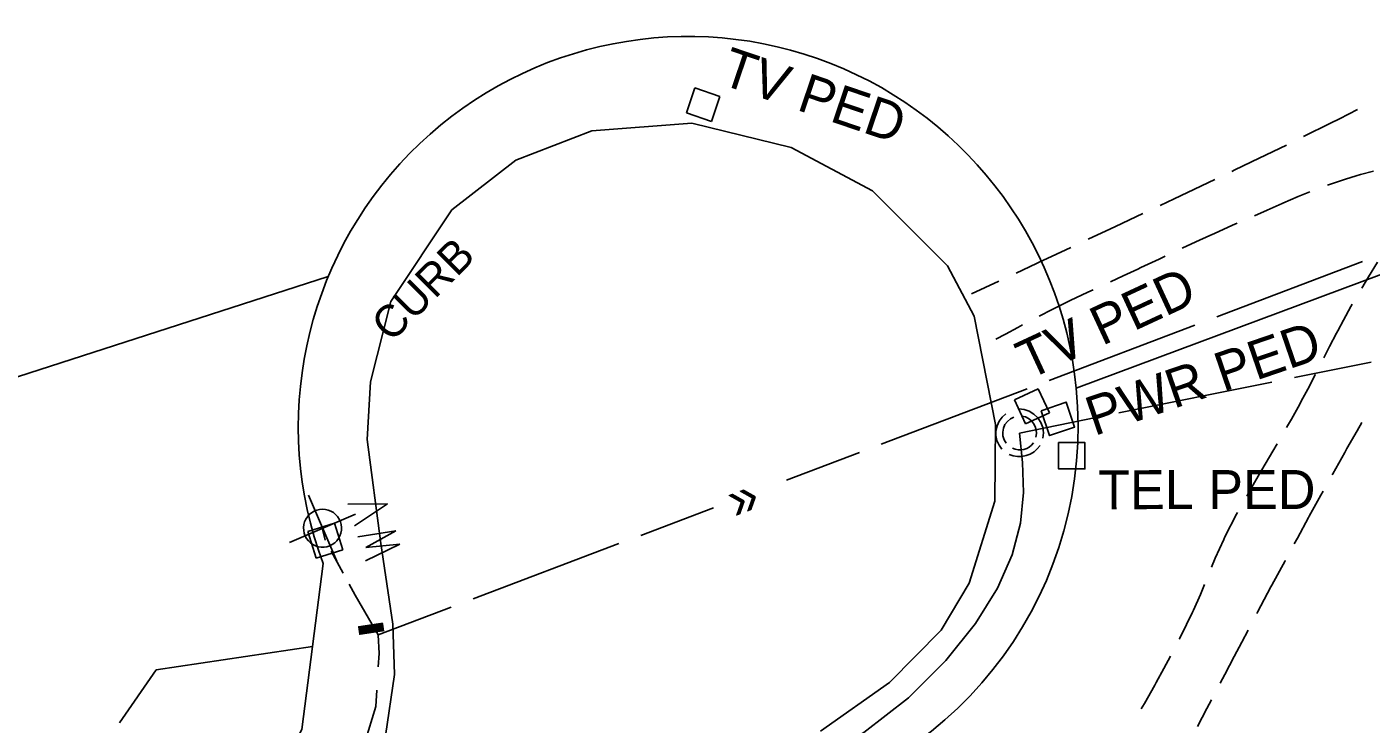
# Model space of a CAD drawing. Extents: x 2443269 to 2494951, y 591171 to 622130.
# Drawn here: x 2461029.8 to 2461202.2, y 602750.4 to 602839.8 of the extents above; entities that cross this region are included whole.
import ezdxf

# ---------------------------------------------------------------- set-up
doc = ezdxf.new("R2010")
doc.units = 0
for name, color, linetype in [('SURVEY - CENTERLINE - Existing Roads', 7, 'Continuous'), ('SURVEY - PROPERTY - Property Lines', 7, 'Continuous'), ('SURVEY - PROPERTY - ROW Lines', 7, 'Continuous'), ('SURVEY - PROPERTY - ROW Lines Text', 7, 'Continuous'), ('SURVEY - TRANSPORTATION - Features', 7, 'Continuous'), ('SURVEY - TRANSPORTATION - Features Text', 7, 'Continuous'), ('SURVEY - TRANSPORTATION - Roads', 7, 'Continuous'), ('SURVEY - UTILITIES - Cable (Underground) with Text', 7, 'Continuous'), ('SURVEY - UTILITIES - Electric (Underground) with Text', 7, 'Continuous'), ('SURVEY - UTILITIES - Sanitary Sewer with Text', 7, 'Continuous'), ('SURVEY - UTILITIES - Telephone (Underground) with Text', 7, 'Continuous'), ('SURVEY - UTILITIES - Water with Text', 7, 'Continuous')]:
    doc.layers.add(name, color=color, linetype=linetype)

# ---------------------------------------------------------------- blocks, each defined once
blk = doc.blocks.new('XTVP')
at = {"layer": 'SURVEY - CENTERLINE - Existing Roads'}
for p, q in [((-1.691, 1.691), (1.691, 1.691)), ((-1.691, -1.691), (-1.691, 1.691)), ((1.691, 1.691), (1.691, 1.691)), ((1.691, 1.691), (1.691, -1.691)), ((1.691, -1.691), (-1.691, -1.691)), ((1.691, -1.691), (1.691, -1.691))]:
    blk.add_line(p, q, dxfattribs=at)
blk.add_text('TV PED', height=5, dxfattribs=at).set_placement((1.012, 3.206))
blk = doc.blocks.new('xmh')
at = {"layer": 'SURVEY - CENTERLINE - Existing Roads'}
for p, q in [((-2.286, 2.034), (-2.684, 1.466)), ((-1.773, 2.501), (-2.286, 2.034)), ((-2.286, 2.034), (-2.286, 2.034)), ((-1.171, 2.844), (-1.773, 2.501)), ((-1.773, 2.501), (-1.773, 2.501)), ((-1.161, 1.847), (-1.525, 1.574)), ((-0.508, 3.048), (-1.171, 2.844)), ((-1.171, 2.844), (-1.171, 2.844)), ((-0.748, 2.036), (-1.161, 1.847)), ((-1.161, 1.847), (-1.161, 1.847)), ((-0.304, 2.133), (-0.748, 2.036)), ((-0.748, 2.036), (-0.748, 2.036)), ((1.042, 2.883), (0.508, 3.048)), ((0.864, 2.014), (0.508, 2.133)), ((1.194, 1.835), (0.864, 2.014)), ((0.864, 2.014), (0.864, 2.014)), ((1.539, 2.628), (1.042, 2.883)), ((1.042, 2.883), (1.042, 2.883)), ((1.487, 1.599), (1.194, 1.835)), ((1.194, 1.835), (1.194, 1.835)), ((1.985, 2.291), (1.539, 2.628)), ((1.539, 2.628), (1.539, 2.628)), ((2.366, 1.882), (1.985, 2.291)), ((1.985, 2.291), (1.985, 2.291)), ((2.671, 1.413), (2.366, 1.882)), ((2.366, 1.882), (2.366, 1.882)), ((-2.948, 0.825), (-3.065, 0.141)), ((-3.065, 0.141), (-3.065, 0.141)), ((-3.065, 0.141), (-3.03, -0.551)), ((-2.684, 1.466), (-2.948, 0.825)), ((-2.948, 0.825), (-2.948, 0.825)), ((-2.684, 1.466), (-2.684, 1.466)), ((-2.167, 0.395), (-2.198, -0.058)), ((-2.039, 0.831), (-2.167, 0.395)), ((-2.167, 0.395), (-2.167, 0.395)), ((-1.822, 1.23), (-2.039, 0.831)), ((-2.039, 0.831), (-2.039, 0.831)), ((-1.525, 1.574), (-1.822, 1.23)), ((-1.822, 1.23), (-1.822, 1.23)), ((-1.525, 1.574), (-1.525, 1.574)), ((1.734, 1.316), (1.487, 1.599)), ((1.487, 1.599), (1.487, 1.599)), ((1.927, 0.994), (1.734, 1.316)), ((1.734, 1.316), (1.734, 1.316)), ((2.061, 0.643), (1.927, 0.994)), ((1.927, 0.994), (1.927, 0.994)), ((2.13, 0.274), (2.061, 0.643)), ((2.061, 0.643), (2.061, 0.643)), ((2.133, -0.101), (2.13, 0.274)), ((2.13, 0.274), (2.13, 0.274)), ((2.89, 0.899), (2.671, 1.413)), ((2.671, 1.413), (2.671, 1.413)), ((3.017, 0.354), (2.89, 0.899)), ((2.89, 0.899), (2.89, 0.899)), ((3.048, -0.203), (3.017, 0.354)), ((3.017, 0.354), (3.017, 0.354)), ((-3.03, -0.551), (-3.03, -0.551)), ((-3.03, -0.551), (-2.844, -1.219)), ((-2.198, -0.058), (-2.198, -0.058)), ((-2.198, -0.058), (-2.133, -0.508)), ((-1.625, -1.422), (-1.25, -1.756)), ((1.125, -1.825), (1.518, -1.512)), ((1.518, -1.512), (1.828, -1.117)), ((1.518, -1.512), (1.518, -1.512)), ((2.403, -1.862), (2.743, -1.32)), ((-1.625, -2.54), (-1.054, -2.827)), ((-1.25, -1.756), (-1.25, -1.756)), ((-1.25, -1.756), (-0.808, -1.995)), ((-1.054, -2.827), (-1.054, -2.827)), ((-1.054, -2.827), (-0.436, -2.988)), ((-0.808, -1.995), (-0.808, -1.995)), ((-0.808, -1.995), (-0.323, -2.125)), ((-0.436, -2.988), (-0.436, -2.988)), ((-0.436, -2.988), (0.202, -3.016)), ((-0.323, -2.125), (-0.323, -2.125)), ((-0.323, -2.125), (0.178, -2.14)), ((0.178, -2.14), (0.67, -2.038)), ((0.178, -2.14), (0.178, -2.14)), ((0.202, -3.016), (0.832, -2.91)), ((0.202, -3.016), (0.202, -3.016)), ((0.67, -2.038), (1.125, -1.825)), ((0.67, -2.038), (0.67, -2.038)), ((0.832, -2.91), (1.426, -2.675)), ((0.832, -2.91), (0.832, -2.91)), ((1.125, -1.825), (1.125, -1.825)), ((1.426, -2.675), (1.958, -2.32)), ((1.426, -2.675), (1.426, -2.675)), ((1.958, -2.32), (2.403, -1.862)), ((1.958, -2.32), (1.958, -2.32)), ((2.403, -1.862), (2.403, -1.862))]:
    blk.add_line(p, q, dxfattribs=at)
blk = doc.blocks.new('XFH')
at = {"layer": 'SURVEY - CENTERLINE - Existing Roads'}
for p, q in [((3.274, 3.289), (-3.221, -3.206)), ((-3.221, 3.289), (3.274, -3.206)), ((-1.594, 1.859), (-1.853, 1.591)), ((-1.298, 2.085), (-1.594, 1.859)), ((-1.594, 1.859), (-1.594, 1.859)), ((-0.97, 2.263), (-1.298, 2.085)), ((-1.298, 2.085), (-1.298, 2.085)), ((-0.619, 2.39), (-0.97, 2.263)), ((-0.97, 2.263), (-0.97, 2.263)), ((-0.253, 2.461), (-0.619, 2.39)), ((-0.619, 2.39), (-0.619, 2.39)), ((0.119, 2.475), (-0.253, 2.461)), ((-0.253, 2.461), (-0.253, 2.461)), ((0.489, 2.432), (0.119, 2.475)), ((0.119, 2.475), (0.119, 2.475)), ((0.849, 2.333), (0.489, 2.432)), ((0.489, 2.432), (0.489, 2.432)), ((1.189, 2.181), (0.849, 2.333)), ((0.849, 2.333), (0.849, 2.333)), ((1.502, 1.978), (1.189, 2.181)), ((1.189, 2.181), (1.189, 2.181)), ((1.781, 1.73), (1.502, 1.978)), ((1.502, 1.978), (1.502, 1.978)), ((2.018, 1.442), (1.781, 1.73)), ((1.781, 1.73), (1.781, 1.73)), ((-2.345, 0.596), (-2.402, 0.227)), ((-2.402, 0.227), (-2.402, 0.227)), ((-2.402, 0.227), (-2.402, -0.145)), ((-2.233, 0.951), (-2.345, 0.596)), ((-2.345, 0.596), (-2.345, 0.596)), ((-2.067, 1.285), (-2.233, 0.951)), ((-2.233, 0.951), (-2.233, 0.951)), ((-1.853, 1.591), (-2.067, 1.285)), ((-2.067, 1.285), (-2.067, 1.285)), ((-1.853, 1.591), (-1.853, 1.591)), ((2.209, 1.122), (2.018, 1.442)), ((2.018, 1.442), (2.018, 1.442)), ((2.348, 0.776), (2.209, 1.122)), ((2.209, 1.122), (2.209, 1.122)), ((2.433, 0.412), (2.348, 0.776)), ((2.348, 0.776), (2.348, 0.776)), ((2.462, 0.041), (2.433, 0.412)), ((2.433, 0.412), (2.433, 0.412)), ((2.433, -0.33), (2.462, 0.041)), ((-2.402, -0.145), (-2.402, -0.145)), ((-2.402, -0.145), (-2.345, -0.513)), ((-2.345, -0.513), (-2.345, -0.513)), ((-2.345, -0.513), (-2.233, -0.869)), ((-2.233, -0.869), (-2.233, -0.869)), ((-2.233, -0.869), (-2.067, -1.203)), ((-2.067, -1.203), (-2.067, -1.203)), ((-2.067, -1.203), (-1.853, -1.508)), ((-1.853, -1.508), (-1.853, -1.508)), ((-1.853, -1.508), (-1.594, -1.777)), ((1.502, -1.896), (1.781, -1.648)), ((1.781, -1.648), (2.018, -1.36)), ((1.781, -1.648), (1.781, -1.648)), ((2.018, -1.36), (2.209, -1.039)), ((2.018, -1.36), (2.018, -1.36)), ((2.209, -1.039), (2.348, -0.693)), ((2.209, -1.039), (2.209, -1.039)), ((2.348, -0.693), (2.433, -0.33)), ((2.348, -0.693), (2.348, -0.693)), ((2.433, -0.33), (2.433, -0.33)), ((-1.594, -1.777), (-1.594, -1.777)), ((-1.594, -1.777), (-1.298, -2.003)), ((-1.298, -2.003), (-1.298, -2.003)), ((-1.298, -2.003), (-0.97, -2.181)), ((-0.97, -2.181), (-0.97, -2.181)), ((-0.97, -2.181), (-0.619, -2.307)), ((-0.619, -2.307), (-0.619, -2.307)), ((-0.619, -2.307), (-0.253, -2.378)), ((-0.253, -2.378), (-0.253, -2.378)), ((-0.253, -2.378), (0.119, -2.393)), ((0.119, -2.393), (0.489, -2.35)), ((0.119, -2.393), (0.119, -2.393)), ((0.489, -2.35), (0.849, -2.251)), ((0.489, -2.35), (0.489, -2.35)), ((0.849, -2.251), (1.189, -2.098)), ((0.849, -2.251), (0.849, -2.251)), ((1.189, -2.098), (1.502, -1.896)), ((1.189, -2.098), (1.189, -2.098)), ((1.502, -1.896), (1.502, -1.896))]:
    blk.add_line(p, q, dxfattribs=at)
blk = doc.blocks.new('XWV')
at = {"layer": 'SURVEY - CENTERLINE - Existing Roads'}
for p, q in [((-1.827, 1.786), (1.745, 1.786)), ((-1.827, -1.786), (-1.827, 1.786)), ((1.745, 1.786), (1.745, 1.786)), ((1.745, 1.786), (1.745, -1.786)), ((1.745, -1.786), (-1.827, -1.786)), ((-1.827, -1.786), (-1.827, -1.786)), ((1.745, -1.786), (1.745, -1.786)), ((-4.019, -4.141), (-3.288, -9.013)), ((-3.288, -9.013), (-2.395, -4.709)), ((-2.395, -4.709), (-2.395, -4.709)), ((-2.395, -4.709), (-1.502, -9.013)), ((-1.502, -9.013), (-0.771, -4.141)), ((0.69, -4.141), (2.151, -9.013)), ((2.151, -9.013), (3.613, -4.141)), ((-3.288, -9.013), (-3.288, -9.013)), ((-1.502, -9.013), (-1.502, -9.013)), ((2.151, -9.013), (2.151, -9.013))]:
    blk.add_line(p, q, dxfattribs=at)

msp = doc.modelspace()

# ---------------------------------------------------------------- linework, layer by layer
at = {"layer": 'SURVEY - PROPERTY - Property Lines'}
msp.add_line((2461306.855, 602846.669), (2461164.334, 602793.442), dxfattribs=at)
at = {"layer": 'SURVEY - PROPERTY - ROW Lines'}
msp.add_lwpolyline([(2461024.091, 602674.279), (2461065.025, 602749.67), (2461067.764, 602770.964)], dxfattribs=at)
for centre, radius, start, end in [((2462042.468, 602244.972), 1293.443, 139.037897, 156.318381), ((2461114.575, 602788.535), 50, 5.63103, 200.57461), ((2461114.575, 602788.535), 50, 282.29916, 5.63103)]:
    msp.add_arc(centre, radius, start, end, dxfattribs=at)
at = {"layer": 'SURVEY - PROPERTY - ROW Lines Text'}
for p, q in [((2461068.425, 602807.776), (2460991.548, 602782.976)), ((2461066.395, 602760.317), (2461046.329, 602757.313)), ((2461046.329, 602757.313), (2461041.646, 602750.521))]:
    msp.add_line(p, q, dxfattribs=at)
at = {"layer": 'SURVEY - TRANSPORTATION - Features'}
for p, q in [((2461196.951, 602827.415), (2461198.105, 602827.988)), ((2461198.105, 602827.988), (2461200.413, 602829.177)), ((2461193.47, 602825.689), (2461196.951, 602827.415)), ((2461187.795, 602822.924), (2461191.292, 602824.616)), ((2461184.677, 602821.416), (2461187.795, 602822.924)), ((2461184.296, 602821.235), (2461184.677, 602821.416)), ((2461200.257, 602820.667), (2461200.782, 602820.829)), ((2461200.782, 602820.829), (2461202.456, 602821.282)), ((2461178.595, 602818.524), (2461182.104, 602820.193)), ((2461196.579, 602819.46), (2461196.829, 602819.553)), ((2461196.829, 602819.553), (2461198.873, 602820.242)), ((2461198.873, 602820.242), (2461200.257, 602820.667)), ((2461175.083, 602816.863), (2461176.901, 602817.719)), ((2461176.901, 602817.719), (2461178.595, 602818.524)), ((2461190.848, 602817.158), (2461192.8, 602817.994)), ((2461192.8, 602817.994), (2461194.315, 602818.606)), ((2461169.372, 602814.173), (2461172.887, 602815.828)), ((2461187.2, 602815.554), (2461188.827, 602816.269)), ((2461188.827, 602816.269), (2461190.744, 602817.112)), ((2461190.744, 602817.112), (2461190.848, 602817.158)), ((2461165.855, 602812.523), (2461168.722, 602813.867)), ((2461168.722, 602813.867), (2461169.372, 602814.173)), ((2461182.055, 602813.273), (2461184.395, 602814.32)), ((2461184.395, 602814.32), (2461184.985, 602814.58)), ((2461177.938, 602811.373), (2461179.693, 602812.191)), ((2461179.693, 602812.191), (2461181.452, 602812.997)), ((2461181.452, 602812.997), (2461182.055, 602813.273)), ((2461161.15, 602810.317), (2461163.656, 602811.492)), ((2461156.618, 602808.201), (2461160.138, 602809.845)), ((2461160.138, 602809.845), (2461161.15, 602810.317)), ((2461170.34, 602807.83), (2461172.238, 602808.712)), ((2461172.238, 602808.712), (2461172.643, 602808.9)), ((2461172.643, 602808.9), (2461174.972, 602809.986)), ((2461174.972, 602809.986), (2461175.746, 602810.348)), ((2461202.961, 602809.587), (2461201.809, 602807.712)), ((2461150.897, 602805.53), (2461154.418, 602807.173)), ((2461168.725, 602807.085), (2461170.34, 602807.83)), ((2461201.809, 602807.712), (2461200.948, 602806.28)), ((2461163.561, 602804.671), (2461165.815, 602805.737)), ((2461165.815, 602805.737), (2461166.529, 602806.068)), ((2461159.572, 602802.671), (2461161.262, 602803.542)), ((2461161.262, 602803.542), (2461163.031, 602804.411)), ((2461163.031, 602804.411), (2461163.561, 602804.671)), ((2461199.552, 602803.89), (2461198.604, 602802.177)), ((2461199.727, 602804.192), (2461199.552, 602803.89)), ((2461198.604, 602802.177), (2461197.872, 602800.794)), ((2461154.024, 602799.707), (2461155.251, 602800.373)), ((2461155.251, 602800.373), (2461156.836, 602801.229)), ((2461156.836, 602801.229), (2461157.431, 602801.545)), ((2461197.712, 602800.491), (2461196.829, 602798.762)), ((2461197.872, 602800.794), (2461197.712, 602800.491)), ((2461196.829, 602798.762), (2461196.111, 602797.346)), ((2461194.998, 602795.163), (2461194.024, 602793.299)), ((2461195.012, 602795.19), (2461194.998, 602795.163)), ((2461194.024, 602793.299), (2461193.199, 602791.77)), ((2461193.199, 602791.77), (2461193.004, 602791.406)), ((2461193.004, 602791.406), (2461191.934, 602789.481)), ((2461191.934, 602789.481), (2461191.311, 602788.391)), ((2461200.362, 602787.971), (2461200.969, 602789.033)), ((2461190.101, 602786.296), (2461189.565, 602785.376)), ((2461199.061, 602785.685), (2461200.362, 602787.971)), ((2461189.565, 602785.376), (2461188.155, 602782.971)), ((2461197.229, 602782.44), (2461198.771, 602785.176)), ((2461198.771, 602785.176), (2461199.061, 602785.685)), ((2461188.145, 602782.955), (2461186.55, 602780.216)), ((2461188.155, 602782.971), (2461188.145, 602782.955)), ((2461197.167, 602782.329), (2461197.229, 602782.44)), ((2461186.55, 602780.216), (2461186.207, 602779.603)), ((2461194.217, 602777.017), (2461195.72, 602779.733)), ((2461195.72, 602779.733), (2461195.994, 602780.225)), ((2461184.903, 602777.273), (2461183.394, 602774.359)), ((2461185.026, 602777.492), (2461184.903, 602777.273)), ((2461192.695, 602774.228), (2461194.128, 602776.853)), ((2461194.128, 602776.853), (2461194.217, 602777.017)), ((2461183.394, 602774.359), (2461183.254, 602774.05)), ((2461192.284, 602773.47), (2461192.695, 602774.228)), ((2461183.254, 602774.05), (2461182.167, 602771.653)), ((2461182.167, 602771.653), (2461181.696, 602770.507)), ((2461189.427, 602768.175), (2461191.114, 602771.311)), ((2461191.114, 602771.311), (2461191.136, 602771.353)), ((2461180.783, 602768.266), (2461180.261, 602766.971)), ((2461187.584, 602764.72), (2461189.312, 602767.959)), ((2461189.312, 602767.959), (2461189.427, 602768.175)), ((2461180.261, 602766.971), (2461179.385, 602764.973)), ((2461179.258, 602764.709), (2461178.496, 602763.122)), ((2461179.385, 602764.973), (2461179.258, 602764.709)), ((2461187.498, 602764.559), (2461187.584, 602764.72)), ((2461178.496, 602763.122), (2461177.58, 602761.315)), ((2461185.556, 602760.882), (2461186.373, 602762.429)), ((2461177.58, 602761.315), (2461177.541, 602761.239)), ((2461184.578, 602759.019), (2461185.556, 602760.882)), ((2461176.422, 602759.094), (2461175.573, 602757.499)), ((2461183.378, 602756.735), (2461184.578, 602759.019)), ((2461175.573, 602757.499), (2461174.582, 602755.688)), ((2461174.398, 602755.35), (2461173.073, 602752.988)), ((2461174.582, 602755.688), (2461174.398, 602755.35)), ((2461182.789, 602755.606), (2461183.378, 602756.735)), ((2461173.073, 602752.988), (2461172.687, 602752.312)), ((2461179.899, 602750.051), (2461181.104, 602752.378)), ((2461181.104, 602752.378), (2461181.675, 602753.471))]:
    msp.add_line(p, q, dxfattribs=at)
at = {"layer": 'SURVEY - TRANSPORTATION - Roads'}
msp.add_lwpolyline([(2461075.769, 602748.874), (2461076.919, 602756.722), (2461076.705, 602763.177), (2461075.147, 602773.502), (2461073.427, 602786.876), (2461073.839, 602794.249), (2461076.445, 602804.566), (2461084.281, 602816.301), (2461092.486, 602822.688), (2461102.205, 602826.417), (2461115.041, 602827.416), (2461127.787, 602824.313), (2461138.207, 602818.746), (2461147.82, 602809.136), (2461151.245, 602802.666), (2461153.973, 602788.764), (2461153.889, 602778.943), (2461150.607, 602768.445), (2461147.016, 602762.41), (2461140.409, 602755.681), (2461131.523, 602749.47)], dxfattribs=at)
at = {"layer": 'SURVEY - UTILITIES - Electric (Underground) with Text'}
msp.add_lwpolyline([(2461159.827, 602790.549), (2461163.028, 602791.647), (2461163.028, 602791.647), (2461164.125, 602788.447), (2461164.125, 602788.447), (2461160.925, 602787.349)], close=True, dxfattribs=at)
at = {"layer": 'SURVEY - UTILITIES - Sanitary Sewer with Text'}
for p, q in [((2461192.346, 602794.806), (2461202.149, 602796.784)), ((2461169.801, 602790.256), (2461189.405, 602794.212)), ((2461157.058, 602787.684), (2461166.86, 602789.663))]:
    msp.add_line(p, q, dxfattribs=at)
msp.add_lwpolyline([(2461029.819, 602589.368), (2461036.413, 602601.41), (2461044.347, 602616.026), (2461054.96, 602635.791), (2461068.875, 602661.837), (2461083.855, 602689.537), (2461096.943, 602712.824), (2461106.016, 602727.222), (2461112.263, 602734.626), (2461117.704, 602738.524), (2461123.904, 602741.855), (2461130.611, 602745.378), (2461137.117, 602749.301), (2461142.828, 602753.749), (2461147.601, 602758.505), (2461151.403, 602763.263), (2461154.223, 602767.781), (2461156.128, 602772.051), (2461157.205, 602776.126), (2461157.567, 602780.058), (2461157.436, 602783.895), (2461157.058, 602787.684)], dxfattribs=at)
at = {"layer": 'SURVEY - UTILITIES - Telephone (Underground) with Text'}
msp.add_lwpolyline([(2461162.072, 602786.459), (2461165.456, 602786.463), (2461165.456, 602786.463), (2461165.46, 602783.08), (2461165.46, 602783.08), (2461162.077, 602783.076)], close=True, dxfattribs=at)
at = {"layer": 'SURVEY - UTILITIES - Water with Text'}
for p, q in [((2461182.355, 602802.573), (2461201.056, 602809.664)), ((2461160.849, 602794.419), (2461179.55, 602801.509)), ((2461139.343, 602786.265), (2461158.044, 602793.355)), ((2461127.188, 602781.656), (2461136.538, 602785.201)), ((2461108.487, 602774.565), (2461117.837, 602778.111)), ((2461067.654, 602775.522), (2461068.022, 602773.958)), ((2461068.787, 602772.545), (2461069.562, 602771.137)), ((2461086.981, 602766.411), (2461105.682, 602773.502)), ((2461069.562, 602771.137), (2461070.337, 602769.728)), ((2461071.112, 602768.32), (2461071.888, 602766.912)), ((2461071.888, 602766.912), (2461071.888, 602766.912)), ((2461071.888, 602766.912), (2461074.825, 602761.802)), ((2461074.825, 602761.802), (2461084.176, 602765.348)), ((2461074.825, 602761.802), (2461074.927, 602759.43)), ((2461074.927, 602759.43), (2461074.821, 602757.701)), ((2461074.637, 602754.707), (2461074.51, 602752.634)), ((2461074.51, 602752.634), (2461072.424, 602745.767))]:
    msp.add_line(p, q, dxfattribs=at)

# ---------------------------------------------------------------- block references
at = {"layer": 'SURVEY - UTILITIES - Cable (Underground) with Text'}
for p, rotation in [((2461116.504, 602829.788), -18.720915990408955), ((2461158.653, 602791.118), 24.88932882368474)]:
    msp.add_blockref('XTVP', p, dxfattribs=dict(at, rotation=rotation))
at = {"layer": 'SURVEY - UTILITIES - Sanitary Sewer with Text', "rotation": -111.74593940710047}
msp.add_blockref('xmh', (2461157.058, 602787.684), dxfattribs=at)
at = {"layer": 'SURVEY - UTILITIES - Water with Text'}
for name, p, rotation in [('XFH', (2461067.654, 602775.522), -111.74593940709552), ('XWV', (2461068.032, 602773.916), 107.10945681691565)]:
    msp.add_blockref(name, p, dxfattribs=dict(at, rotation=rotation))

# ---------------------------------------------------------------- texts
at = {"layer": 'SURVEY - PROPERTY - ROW Lines Text'}
msp.add_text('-', height=10, rotation=188.51564, dxfattribs=at).set_placement((2461075.544, 602766.743))
at = {"layer": 'SURVEY - TRANSPORTATION - Features Text'}
msp.add_text('CURB', height=4.101, rotation=45, dxfattribs=at).set_placement((2461076.485, 602799.195))
at = {"layer": 'SURVEY - UTILITIES - Electric (Underground) with Text'}
msp.add_text('PWR PED', height=5, rotation=18.93381, dxfattribs=at).set_placement((2461166.65, 602787.281))
at = {"layer": 'SURVEY - UTILITIES - Telephone (Underground) with Text'}
msp.add_text('TEL PED', height=5, rotation=0.07453, dxfattribs=at).set_placement((2461167.153, 602777.917))
at = {"layer": 'SURVEY - UTILITIES - Water with Text'}
msp.add_text('»', height=5, rotation=20.76451, dxfattribs=at).set_placement((2461120.672, 602776.512))

doc.saveas('drawing.dxf')
